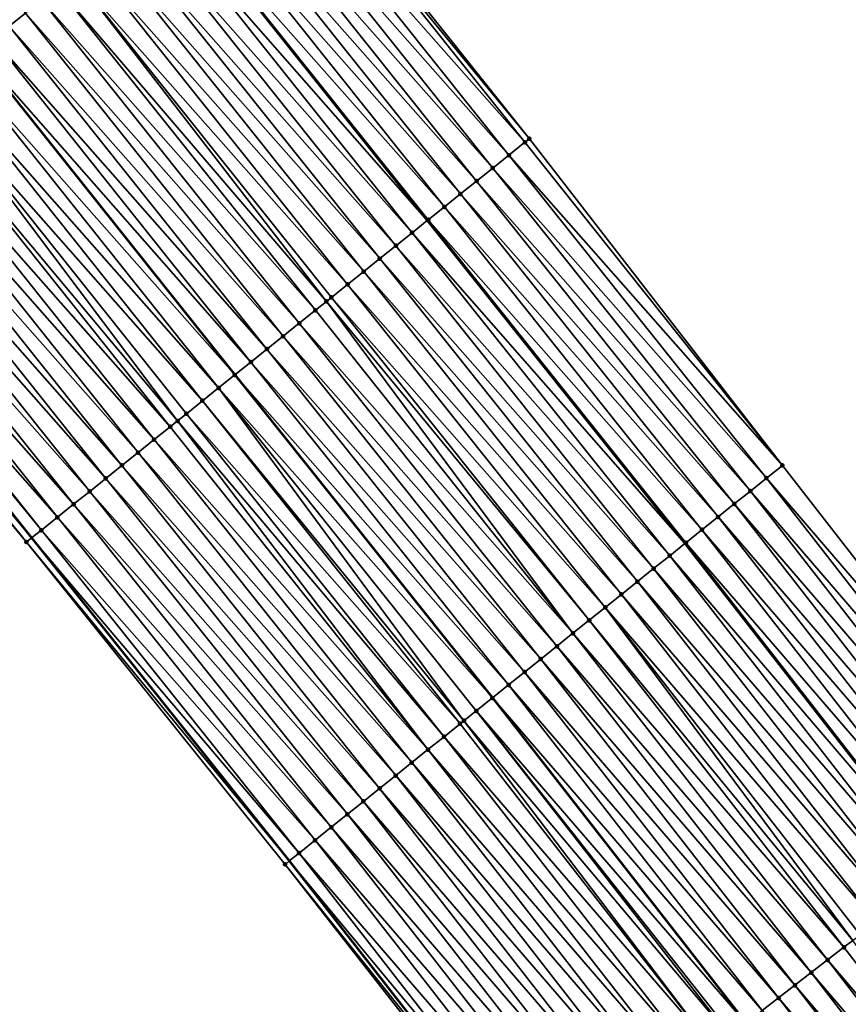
# Model space of a CAD drawing. Header units: feet. Extents: x 2017424 to 2024169, y 808042 to 818730.
# Tile 323 of 329: x 2023051 to 2023091, y 813884 to 813932. Entities that reach past the tile are written whole.
import ezdxf

# ---------------------------------------------------------------- set-up
doc = ezdxf.new("R2010")
doc.units = ezdxf.units.FT
doc.header["$MEASUREMENT"] = 0
for name, color, linetype, lineweight in [('EP_Travel Lane', 172, 'Continuous', 53), ('NB-Road Shots', 141, 'Continuous', 100), ('NB-Road X-Section', 40, 'Continuous', 13), ('STRIPING', 60, 'Continuous', 53)]:
    doc.layers.add(name, color=color, linetype=linetype, lineweight=lineweight)
doc.layers.add('I-77-MM15-17_NB-Surface-BORDER', color=7, linetype='Continuous')
doc.layers.add('I-77-MM15-17_NB-Surface-TIN', color=7, linetype='Continuous')

msp = doc.modelspace()

# ---------------------------------------------------------------- linework, layer by layer
at = {"layer": 'EP_Travel Lane'}
for points in [[(2022765.93421145, 814211.228142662, 292.9237701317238), (2022780.590182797, 814197.6377920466, 293.6343164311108), (2022795.246020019, 814184.0475658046, 294.3500033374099), (2022809.429719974, 814170.4294387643, 295.0168488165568), (2022823.773793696, 814156.5083717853, 295.6887549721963), (2022837.846645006, 814142.7086829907, 296.3693367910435), (2022851.888615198, 814128.4824233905, 297.0313413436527), (2022865.930649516, 814114.2560988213, 297.6905770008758), (2022879.679770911, 814100.0515784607, 298.3755855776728), (2022893.530545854, 814085.6403853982, 299.0637716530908), (2022907.219935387, 814071.3196983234, 299.7327200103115), (2022920.892147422, 814056.7373594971, 300.3860491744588), (2022934.56402017, 814042.1553825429, 301.0539102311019), (2022947.9282482, 814027.5710846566, 301.7183401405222), (2022961.363909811, 814012.7726420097, 302.418414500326), (2022974.577855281, 813998.1075643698, 303.0973242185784), (2022987.721669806, 813983.0480919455, 303.7749142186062), (2023000.864752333, 813967.9894582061, 304.4842388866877), (2023013.451521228, 813953.017964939, 305.1551549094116), (2023026.20817397, 813937.6310458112, 305.8702071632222), (2023038.734556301, 813922.406306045, 306.5702189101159), (2023051.205379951, 813906.7851186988, 307.2472481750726), (2023063.677757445, 813891.1619849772, 307.846601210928), (2023075.819066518, 813875.5859741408, 308.415438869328)], [(2022938.735340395, 814073.5411112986, 301.9734336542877), (2022952.434025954, 814058.9862927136, 302.6844714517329), (2022966.030277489, 814044.1342892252, 303.3535811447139), (2022979.46124964, 814029.3285652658, 303.9894825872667), (2022992.934786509, 814014.3303565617, 304.6749019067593), (2023006.087128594, 813999.2814322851, 305.4177012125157), (2023019.240438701, 813984.2314003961, 306.1185623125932), (2023032.311579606, 813968.7277648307, 306.8061576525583), (2023045.069410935, 813953.3394241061, 307.4675095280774), (2023057.887289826, 813937.7620016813, 308.1682469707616), (2023070.357889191, 813922.141095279, 308.8564884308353), (2023082.828527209, 813906.5201404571, 309.5427963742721), (2023095.217139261, 813890.6225907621, 310.1534967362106), (2023107.427108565, 813874.7935865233, 310.7566388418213)]]:
    msp.add_polyline3d(points, dxfattribs=at)
at = {"layer": 'I-77-MM15-17_NB-Surface-BORDER', "color": 3, "linetype": 'Continuous', "lineweight": -3}
for points in [[(2023075.644691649, 813875.4506071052, 308.3951260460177), (2023063.472029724, 813890.9968129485, 307.8238319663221), (2023050.956435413, 813906.5852500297, 307.2197133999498), (2023038.187647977, 813921.9670301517, 306.505273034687), (2023025.412794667, 813936.9668474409, 305.7631084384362), (2023013.145619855, 813952.7625636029, 305.1150415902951), (2023000.542632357, 813967.7040317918, 304.4403840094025), (2022987.34096004, 813982.7105771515, 303.7193854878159), (2022973.954884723, 813997.5557681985, 303.0170083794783), (2022961.094086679, 814012.5253822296, 302.3860692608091), (2022947.894297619, 814027.5399724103, 301.7142552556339), (2022933.753421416, 814041.3901340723, 300.9418025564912), (2022920.242084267, 814056.123499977, 300.2926115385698), (2022907.018253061, 814071.1294777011, 299.7086381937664), (2022893.214769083, 814085.3351465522, 299.0268923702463), (2022879.33572334, 814099.7189918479, 298.3349727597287), (2022865.540453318, 814113.867119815, 297.641418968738), (2022851.186854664, 814127.7824356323, 296.9339551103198), (2022837.317620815, 814142.1808926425, 296.2937104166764), (2022823.247478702, 814155.9622100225, 295.6093077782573), (2022808.897201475, 814169.8771579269, 294.9430237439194), (2022794.931266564, 814183.7060672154, 294.3105555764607), (2022780.173136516, 814197.1852651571, 293.5812173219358), (2022765.714295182, 814210.9894531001, 292.8945522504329)], [(2022942.971412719, 814077.5225661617, 302.1824778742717), (2022955.937143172, 814062.2783627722, 302.8469678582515), (2022969.685778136, 814047.4738364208, 303.5728313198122), (2022983.5166097, 814033.0338119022, 304.241261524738), (2022997.463631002, 814018.3236870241, 304.8714419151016), (2023010.866845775, 814003.494259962, 305.5884999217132), (2023023.969398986, 813988.4009865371, 306.319562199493), (2023037.452191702, 813973.0004051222, 307.0475722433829), (2023050.347650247, 813957.726951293, 307.7265227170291), (2023062.841456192, 813941.7250701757, 308.3638851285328), (2023075.301185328, 813926.0960081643, 309.0648593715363), (2023087.545933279, 813910.2954658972, 309.7693640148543), (2023099.981966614, 813894.3077199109, 310.3826199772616), (2023112.024581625, 813878.3490316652, 310.9717698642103)]]:
    msp.add_polyline3d(points, dxfattribs=at)
at = {"layer": 'I-77-MM15-17_NB-Surface-TIN', "color": 128, "linetype": 'Continuous', "lineweight": -3}
for points in [[(2023050.126189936, 813931.5428403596, 307.6010563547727), (2023050.90648604, 813932.1682536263, 307.6615595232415), (2023038.194772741, 813947.6174773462, 306.9641517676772)], [(2023075.301185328, 813926.0960081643, 309.0648593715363), (2023062.841456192, 813941.7250701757, 308.3638851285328), (2023062.615218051, 813941.5440783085, 308.3546235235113)], [(2023075.085547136, 813925.9234901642, 309.0558816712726), (2023062.615218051, 813941.5440783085, 308.3546235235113), (2023061.834326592, 813940.9194107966, 308.3238826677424)], [(2023075.085547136, 813925.9234901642, 309.0558816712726), (2023075.301185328, 813926.0960081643, 309.0648593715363), (2023062.615218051, 813941.5440783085, 308.3546235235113)], [(2023074.304680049, 813925.2987921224, 309.0239223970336), (2023061.834326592, 813940.9194107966, 308.3238826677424), (2023061.053472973, 813940.2946958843, 308.2912501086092)], [(2023074.304680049, 813925.2987921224, 309.0239223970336), (2023075.085547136, 813925.9234901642, 309.0558816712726), (2023061.834326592, 813940.9194107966, 308.3238826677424)], [(2023073.523847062, 813924.6740513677, 308.9902584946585), (2023061.053472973, 813940.2946958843, 308.2912501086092), (2023060.272704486, 813939.6698743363, 308.2543618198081)], [(2023073.523847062, 813924.6740513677, 308.9902584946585), (2023074.304680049, 813925.2987921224, 309.0239223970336), (2023061.053472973, 813940.2946958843, 308.2912501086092)], [(2023072.743183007, 813924.0490990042, 308.9481494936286), (2023060.272704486, 813939.6698743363, 308.2543618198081), (2023059.492207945, 813939.0447121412, 308.2038786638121)], [(2023072.743183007, 813924.0490990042, 308.9481494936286), (2023073.523847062, 813924.6740513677, 308.9902584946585), (2023060.272704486, 813939.6698743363, 308.2543618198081)], [(2023071.962645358, 813923.4239883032, 308.8997214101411), (2023059.492207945, 813939.0447121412, 308.2038786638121), (2023058.711102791, 813938.4203123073, 308.1838205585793)], [(2023071.962645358, 813923.4239883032, 308.8997214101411), (2023072.743183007, 813924.0490990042, 308.9481494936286), (2023059.492207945, 813939.0447121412, 308.2038786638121)], [(2023071.181560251, 813922.799563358, 308.8786611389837), (2023058.711102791, 813938.4203123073, 308.1838205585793), (2023057.929848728, 813937.7960990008, 308.171206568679)], [(2023071.181560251, 813922.799563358, 308.8786611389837), (2023071.962645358, 813923.4239883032, 308.8997214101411), (2023058.711102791, 813938.4203123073, 308.1838205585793)], [(2023057.149427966, 813937.1708418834, 308.116935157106), (2023070.357889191, 813922.141095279, 308.8564884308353), (2023057.887289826, 813937.7620016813, 308.1682469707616)], [(2023070.400439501, 813922.1751830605, 308.8593827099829), (2023057.929848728, 813937.7960990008, 308.171206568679), (2023057.887289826, 813937.7620016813, 308.1682469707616)], [(2023070.400439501, 813922.1751830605, 308.8593827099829), (2023057.887289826, 813937.7620016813, 308.1682469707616), (2023070.357889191, 813922.141095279, 308.8564884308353)], [(2023070.400439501, 813922.1751830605, 308.8593827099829), (2023071.181560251, 813922.799563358, 308.8786611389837), (2023057.929848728, 813937.7960990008, 308.171206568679)], [(2023069.619995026, 813921.5499556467, 308.8062967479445), (2023057.149427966, 813937.1708418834, 308.116935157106), (2023056.369142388, 813936.5454154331, 308.0559058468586)], [(2023069.619995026, 813921.5499556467, 308.8062967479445), (2023070.357889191, 813922.141095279, 308.8564884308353), (2023057.149427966, 813937.1708418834, 308.116935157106)], [(2023068.839779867, 813920.9244409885, 308.7417471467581), (2023056.369142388, 813936.5454154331, 308.0559058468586), (2023055.588821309, 813935.9200334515, 307.9966512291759)], [(2023068.839779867, 813920.9244409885, 308.7417471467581), (2023069.619995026, 813921.5499556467, 308.8062967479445), (2023056.369142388, 813936.5454154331, 308.0559058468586)], [(2023068.059537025, 813920.2989610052, 308.6785813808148), (2023055.588821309, 813935.9200334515, 307.9966512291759), (2023054.808355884, 813935.2948322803, 307.9446125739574)], [(2023068.059537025, 813920.2989610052, 308.6785813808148), (2023068.839779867, 813920.9244409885, 308.7417471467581), (2023055.588821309, 813935.9200334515, 307.9966512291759)], [(2023067.279151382, 813919.673659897, 308.6225543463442), (2023054.808355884, 813935.2948322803, 307.9446125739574), (2023054.027909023, 813934.6696078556, 307.891645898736)], [(2023067.279151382, 813919.673659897, 308.6225543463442), (2023068.059537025, 813920.2989610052, 308.6785813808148), (2023054.808355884, 813935.2948322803, 307.9446125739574)], [(2023066.498656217, 813919.0484959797, 308.5720024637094), (2023054.027909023, 813934.6696078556, 307.891645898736), (2023053.247409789, 813934.044449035, 307.8412974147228)], [(2023066.498656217, 813919.0484959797, 308.5720024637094), (2023067.279151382, 813919.673659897, 308.6225543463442), (2023054.027909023, 813934.6696078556, 307.891645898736)], [(2023065.472820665, 813918.2265441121, 308.4988742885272), (2023053.247409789, 813934.044449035, 307.8412974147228), (2023052.467030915, 813933.4191394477, 307.7849319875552)], [(2023065.472820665, 813918.2265441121, 308.4988742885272), (2023065.718244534, 813918.4232274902, 308.5172771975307), (2023053.247409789, 813934.044449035, 307.8412974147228)], [(2023065.718244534, 813918.4232274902, 308.5172771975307), (2023066.498656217, 813919.0484959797, 308.5720024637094), (2023053.247409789, 813934.044449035, 307.8412974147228)], [(2023064.937949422, 813917.7978129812, 308.4567244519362), (2023052.467030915, 813933.4191394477, 307.7849319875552), (2023051.686787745, 813932.793659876, 307.7217826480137)], [(2023064.937949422, 813917.7978129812, 308.4567244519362), (2023065.472820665, 813918.2265441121, 308.4988742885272), (2023052.467030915, 813933.4191394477, 307.7849319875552)], [(2023064.157773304, 813917.172249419, 308.3902231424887), (2023051.686787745, 813932.793659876, 307.7217826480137), (2023050.90648604, 813932.1682536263, 307.6615595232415)], [(2023064.157773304, 813917.172249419, 308.3902231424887), (2023064.937949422, 813917.7978129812, 308.4567244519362), (2023051.686787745, 813932.793659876, 307.7217826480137)], [(2023063.377529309, 813916.5467708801, 308.3271150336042), (2023050.90648604, 813932.1682536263, 307.6615595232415), (2023050.126189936, 813931.5428403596, 307.6010563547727)], [(2023063.377529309, 813916.5467708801, 308.3271150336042), (2023064.157773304, 813917.172249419, 308.3902231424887), (2023050.90648604, 813932.1682536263, 307.6615595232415)], [(2023062.597205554, 813915.92139225, 308.2679941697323), (2023050.126189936, 813931.5428403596, 307.6010563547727), (2023049.345658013, 813930.917722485, 307.5523419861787)], [(2023062.597205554, 813915.92139225, 308.2679941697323), (2023063.377529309, 813916.5467708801, 308.3271150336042), (2023050.126189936, 813931.5428403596, 307.6010563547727)], [(2023061.816771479, 813915.2961518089, 308.214388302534), (2023049.345658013, 813930.917722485, 307.5523419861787), (2023048.59014219, 813930.3125796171, 307.5037249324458)], [(2023061.816771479, 813915.2961518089, 308.214388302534), (2023062.597205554, 813915.92139225, 308.2679941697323), (2023049.345658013, 813930.917722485, 307.5523419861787)], [(2023061.036474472, 813914.6707396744, 308.1539303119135), (2023048.565162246, 813930.2925593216, 307.5018201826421), (2023047.785091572, 813929.666863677, 307.4300475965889)], [(2023048.565162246, 813930.2925593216, 307.5018201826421), (2023061.045073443, 813914.6776317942, 308.154596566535), (2023048.573751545, 813930.2994432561, 307.5024751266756)], [(2023061.036474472, 813914.6707396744, 308.1539303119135), (2023061.045073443, 813914.6776317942, 308.154596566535), (2023048.565162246, 813930.2925593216, 307.5018201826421)], [(2023048.59014219, 813930.3125796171, 307.5037249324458), (2023048.573751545, 813930.2994432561, 307.5024751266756), (2023061.045073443, 813914.6776317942, 308.154596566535)], [(2023061.816771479, 813915.2961518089, 308.214388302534), (2023048.59014219, 813930.3125796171, 307.5037249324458), (2023061.045073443, 813914.6776317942, 308.154596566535)], [(2023060.256221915, 813914.0452718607, 308.091250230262), (2023047.785091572, 813929.666863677, 307.4300475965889), (2023047.004910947, 813929.0413057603, 307.3637715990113)], [(2023060.256221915, 813914.0452718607, 308.091250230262), (2023061.036474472, 813914.6707396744, 308.1539303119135), (2023047.785091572, 813929.666863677, 307.4300475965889)], [(2023059.476038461, 813913.419717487, 308.0251156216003), (2023047.004910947, 813929.0413057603, 307.3637715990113), (2023046.224861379, 813928.415583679, 307.2909439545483)], [(2023059.476038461, 813913.419717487, 308.0251156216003), (2023060.256221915, 813914.0452718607, 308.091250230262), (2023047.004910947, 813929.0413057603, 307.3637715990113)], [(2023058.266436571, 813912.4493823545, 307.911093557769), (2023046.224861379, 813928.415583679, 307.2909439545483), (2023045.444874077, 813927.7897836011, 307.2150035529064)], [(2023058.266436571, 813912.4493823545, 307.911093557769), (2023058.695983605, 813912.794002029, 307.9525523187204), (2023046.224861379, 813928.415583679, 307.2909439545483)], [(2023058.695983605, 813912.794002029, 307.9525523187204), (2023059.476038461, 813913.419717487, 308.0251156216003), (2023046.224861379, 813928.415583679, 307.2909439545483)], [(2023057.915969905, 813912.1682350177, 307.8779315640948), (2023045.444874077, 813927.7897836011, 307.2150035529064), (2023044.664740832, 813927.1641663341, 307.146358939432)], [(2023057.915969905, 813912.1682350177, 307.8779315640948), (2023058.266436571, 813912.4493823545, 307.911093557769), (2023045.444874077, 813927.7897836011, 307.2150035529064)], [(2023057.135871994, 813911.5425734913, 307.8075206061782), (2023044.664740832, 813927.1641663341, 307.146358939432), (2023043.884696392, 813926.5384378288, 307.0732749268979)], [(2023057.135871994, 813911.5425734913, 307.8075206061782), (2023057.915969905, 813912.1682350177, 307.8779315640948), (2023044.664740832, 813927.1641663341, 307.146358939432)], [(2023056.355789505, 813910.9168926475, 307.7363387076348), (2023043.884696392, 813926.5384378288, 307.0732749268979), (2023043.104574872, 813925.9128058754, 307.0040441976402)], [(2023056.355789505, 813910.9168926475, 307.7363387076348), (2023057.135871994, 813911.5425734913, 307.8075206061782), (2023043.884696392, 813926.5384378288, 307.0732749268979)], [(2023055.575644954, 813910.2912895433, 307.6682593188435), (2023043.104574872, 813925.9128058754, 307.0040441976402), (2023042.324563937, 813925.2870354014, 306.9292852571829)], [(2023055.575644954, 813910.2912895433, 307.6682593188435), (2023056.355789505, 813910.9168926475, 307.7363387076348), (2023043.104574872, 813925.9128058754, 307.0040441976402)], [(2023087.545933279, 813910.2954658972, 309.7693640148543), (2023075.085547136, 813925.9234901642, 309.0558816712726), (2023074.304680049, 813925.2987921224, 309.0239223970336)], [(2023087.545933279, 813910.2954658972, 309.7693640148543), (2023075.301185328, 813926.0960081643, 309.0648593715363), (2023075.085547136, 813925.9234901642, 309.0558816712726)], [(2023054.795625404, 813909.6655298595, 307.5939310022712), (2023042.324563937, 813925.2870354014, 306.9292852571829), (2023041.544622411, 813924.6611779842, 306.8510564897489)], [(2023054.795625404, 813909.6655298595, 307.5939310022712), (2023055.575644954, 813910.2912895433, 307.6682593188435), (2023042.324563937, 813925.2870354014, 306.9292852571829)], [(2023086.774844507, 813909.6784101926, 309.7334086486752), (2023074.304680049, 813925.2987921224, 309.0239223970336), (2023073.523847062, 813924.6740513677, 308.9902584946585)], [(2023086.774844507, 813909.6784101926, 309.7334086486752), (2023087.545933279, 813910.2954658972, 309.7693640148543), (2023074.304680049, 813925.2987921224, 309.0239223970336)], [(2023054.015644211, 813909.03972213, 307.5176852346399), (2023041.544622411, 813924.6611779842, 306.8510564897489), (2023040.764618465, 813924.0353987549, 306.7759481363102)], [(2023054.015644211, 813909.03972213, 307.5176852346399), (2023054.795625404, 813909.6655298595, 307.5939310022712), (2023041.544622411, 813924.6611779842, 306.8510564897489)], [(2023085.994049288, 813909.0536221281, 309.6978567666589), (2023073.523847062, 813924.6740513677, 308.9902584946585), (2023072.743183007, 813924.0490990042, 308.9481494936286)], [(2023085.994049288, 813909.0536221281, 309.6978567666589), (2023086.774844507, 813909.6784101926, 309.7334086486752), (2023073.523847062, 813924.6740513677, 308.9902584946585)], [(2023053.235570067, 813908.4140308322, 307.4460861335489), (2023040.764618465, 813924.0353987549, 306.7759481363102), (2023039.984628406, 813923.4096021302, 306.7001455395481)], [(2023053.235570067, 813908.4140308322, 307.4460861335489), (2023054.015644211, 813909.03972213, 307.5176852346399), (2023040.764618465, 813924.0353987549, 306.7759481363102)], [(2023085.21343482, 813908.4286076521, 309.6532690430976), (2023072.743183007, 813924.0490990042, 308.9481494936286), (2023071.962645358, 813923.4239883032, 308.8997214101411)], [(2023085.21343482, 813908.4286076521, 309.6532690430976), (2023085.994049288, 813909.0536221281, 309.6978567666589), (2023072.743183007, 813924.0490990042, 308.9481494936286)], [(2023052.455522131, 813907.7883067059, 307.3731768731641), (2023039.984628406, 813923.4096021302, 306.7001455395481), (2023039.204668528, 813922.7837677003, 306.622834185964)], [(2023052.455522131, 813907.7883067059, 307.3731768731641), (2023053.235570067, 813908.4140308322, 307.4460861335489), (2023039.984628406, 813923.4096021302, 306.7001455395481)], [(2023084.432957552, 813907.8034213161, 309.6018225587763), (2023071.962645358, 813923.4239883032, 308.8997214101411), (2023071.181560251, 813922.799563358, 308.8786611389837)], [(2023084.432957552, 813907.8034213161, 309.6018225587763), (2023085.21343482, 813908.4286076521, 309.6532690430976), (2023071.962645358, 813923.4239883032, 308.8997214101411)], [(2023039.004666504, 813922.6232272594, 306.6015423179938), (2023038.734556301, 813922.406306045, 306.5702189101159), (2023051.205379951, 813906.7851186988, 307.2472481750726)], [(2023051.675494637, 813907.1625569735, 307.2992457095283), (2023039.204668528, 813922.7837677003, 306.622834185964), (2023039.004666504, 813922.6232272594, 306.6015423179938)], [(2023051.675494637, 813907.1625569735, 307.2992457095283), (2023039.004666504, 813922.6232272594, 306.6015423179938), (2023051.205379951, 813906.7851186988, 307.2472481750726)], [(2023051.675494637, 813907.1625569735, 307.2992457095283), (2023052.455522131, 813907.7883067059, 307.3731768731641), (2023039.204668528, 813922.7837677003, 306.622834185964)], [(2023083.65203394, 813907.1787940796, 309.5726891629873), (2023071.181560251, 813922.799563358, 308.8786611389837), (2023070.400439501, 813922.1751830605, 308.8593827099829)], [(2023083.65203394, 813907.1787940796, 309.5726891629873), (2023084.432957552, 813907.8034213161, 309.6018225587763), (2023071.181560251, 813922.799563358, 308.8786611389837)], [(2023050.956435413, 813906.5852500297, 307.2197133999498), (2023038.424932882, 813922.157652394, 306.5343133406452), (2023038.187647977, 813921.9670301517, 306.505273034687)], [(2023038.424932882, 813922.157652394, 306.5343133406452), (2023051.205379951, 813906.7851186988, 307.2472481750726), (2023038.734556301, 813922.406306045, 306.5702189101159)], [(2023050.956435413, 813906.5852500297, 307.2197133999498), (2023051.205379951, 813906.7851186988, 307.2472481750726), (2023038.424932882, 813922.157652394, 306.5343133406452)], [(2023069.619995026, 813921.5499556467, 308.8062967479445), (2023082.828527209, 813906.5201404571, 309.5427963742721), (2023070.357889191, 813922.141095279, 308.8564884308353)], [(2023082.871066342, 813906.5542219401, 309.545754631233), (2023070.400439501, 813922.1751830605, 308.8593827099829), (2023070.357889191, 813922.141095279, 308.8564884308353)], [(2023082.871066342, 813906.5542219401, 309.545754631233), (2023070.357889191, 813922.141095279, 308.8564884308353), (2023082.828527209, 813906.5201404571, 309.5427963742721)], [(2023082.871066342, 813906.5542219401, 309.545754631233), (2023083.65203394, 813907.1787940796, 309.5726891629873), (2023070.400439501, 813922.1751830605, 308.8593827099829)], [(2023082.090645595, 813905.9289648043, 309.4914826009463), (2023069.619995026, 813921.5499556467, 308.8062967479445), (2023068.839779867, 813920.9244409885, 308.7417471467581)], [(2023082.090645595, 813905.9289648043, 309.4914826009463), (2023082.828527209, 813906.5201404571, 309.5427963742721), (2023069.619995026, 813921.5499556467, 308.8062967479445)], [(2023081.310496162, 813905.3033678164, 309.4236474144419), (2023068.839779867, 813920.9244409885, 308.7417471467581), (2023068.059537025, 813920.2989610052, 308.6785813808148)], [(2023081.310496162, 813905.3033678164, 309.4236474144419), (2023082.090645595, 813905.9289648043, 309.4914826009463), (2023068.839779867, 813920.9244409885, 308.7417471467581)], [(2023080.530273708, 813904.6778622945, 309.3594625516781), (2023068.059537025, 813920.2989610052, 308.6785813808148), (2023067.279151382, 813919.673659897, 308.6225543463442)], [(2023080.530273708, 813904.6778622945, 309.3594625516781), (2023081.310496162, 813905.3033678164, 309.4236474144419), (2023068.059537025, 813920.2989610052, 308.6785813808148)], [(2023079.749948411, 813904.0524855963, 309.3004189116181), (2023067.279151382, 813919.673659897, 308.6225543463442), (2023066.498656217, 813919.0484959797, 308.5720024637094)], [(2023079.749948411, 813904.0524855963, 309.3004189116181), (2023080.530273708, 813904.6778622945, 309.3594625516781), (2023067.279151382, 813919.673659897, 308.6225543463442)], [(2023078.969552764, 813903.4271970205, 309.2448921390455), (2023066.498656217, 813919.0484959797, 308.5720024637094), (2023065.718244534, 813918.4232274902, 308.5172771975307)], [(2023078.969552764, 813903.4271970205, 309.2448921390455), (2023079.749948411, 813904.0524855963, 309.3004189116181), (2023066.498656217, 813919.0484959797, 308.5720024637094)], [(2023077.40901554, 813902.1763016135, 309.1211373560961), (2023065.472820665, 813918.2265441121, 308.4988742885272), (2023064.937949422, 813917.7978129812, 308.4567244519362)], [(2023078.189249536, 813902.8017926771, 309.184745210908), (2023065.718244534, 813918.4232274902, 308.5172771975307), (2023065.472820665, 813918.2265441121, 308.4988742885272)], [(2023077.40901554, 813902.1763016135, 309.1211373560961), (2023078.189249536, 813902.8017926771, 309.184745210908), (2023065.472820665, 813918.2265441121, 308.4988742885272)], [(2023078.189249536, 813902.8017926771, 309.184745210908), (2023078.193536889, 813902.8052296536, 309.1850930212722), (2023065.718244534, 813918.4232274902, 308.5172771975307)], [(2023078.193536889, 813902.8052296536, 309.1850930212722), (2023078.969552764, 813903.4271970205, 309.2448921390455), (2023065.718244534, 813918.4232274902, 308.5172771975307)], [(2023077.40901554, 813902.1763016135, 309.1211373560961), (2023064.937949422, 813917.7978129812, 308.4567244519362), (2023064.157773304, 813917.172249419, 308.3902231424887)], [(2023076.628830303, 813901.5507494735, 309.0550920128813), (2023064.157773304, 813917.172249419, 308.3902231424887), (2023063.377529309, 813916.5467708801, 308.3271150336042)], [(2023076.628830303, 813901.5507494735, 309.0550920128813), (2023077.40901554, 813902.1763016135, 309.1211373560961), (2023064.157773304, 813917.172249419, 308.3902231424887)], [(2023075.848637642, 813900.9252066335, 308.9894178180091), (2023063.377529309, 813916.5467708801, 308.3271150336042), (2023062.597205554, 813915.92139225, 308.2679941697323)], [(2023075.848637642, 813900.9252066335, 308.9894178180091), (2023076.628830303, 813901.5507494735, 309.0550920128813), (2023063.377529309, 813916.5467708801, 308.3271150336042)], [(2023075.068403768, 813900.299715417, 308.9258038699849), (2023062.597205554, 813915.92139225, 308.2679941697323), (2023061.816771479, 813915.2961518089, 308.214388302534)], [(2023075.068403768, 813900.299715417, 308.9258038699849), (2023075.848637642, 813900.9252066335, 308.9894178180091), (2023062.597205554, 813915.92139225, 308.2679941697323)], [(2023074.288146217, 813899.674253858, 308.8633735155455), (2023061.816771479, 813915.2961518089, 308.214388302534), (2023061.045073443, 813914.6776317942, 308.154596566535)], [(2023074.288146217, 813899.674253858, 308.8633735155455), (2023075.068403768, 813900.299715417, 308.9258038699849), (2023061.816771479, 813915.2961518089, 308.214388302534)], [(2023073.507978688, 813899.0486795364, 308.7964429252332), (2023061.036474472, 813914.6707396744, 308.1539303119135), (2023060.256221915, 813914.0452718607, 308.091250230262)], [(2023061.036474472, 813914.6707396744, 308.1539303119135), (2023073.516586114, 813899.0555813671, 308.7971813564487), (2023061.045073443, 813914.6776317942, 308.154596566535)], [(2023073.507978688, 813899.0486795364, 308.7964429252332), (2023073.516586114, 813899.0555813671, 308.7971813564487), (2023061.036474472, 813914.6707396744, 308.1539303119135)], [(2023074.288146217, 813899.674253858, 308.8633735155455), (2023061.045073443, 813914.6776317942, 308.154596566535), (2023073.516586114, 813899.0555813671, 308.7971813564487)], [(2023072.132341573, 813897.9453114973, 308.670658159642), (2023060.256221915, 813914.0452718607, 308.091250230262), (2023059.476038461, 813913.419717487, 308.0251156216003)], [(2023072.132341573, 813897.9453114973, 308.670658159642), (2023072.727901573, 813898.4229919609, 308.7249924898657), (2023060.256221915, 813914.0452718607, 308.091250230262)], [(2023072.727901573, 813898.4229919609, 308.7249924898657), (2023073.507978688, 813899.0486795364, 308.7964429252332), (2023060.256221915, 813914.0452718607, 308.091250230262)], [(2023071.947830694, 813897.7972965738, 308.6532302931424), (2023059.476038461, 813913.419717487, 308.0251156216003), (2023058.695983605, 813912.794002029, 307.9525523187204)], [(2023071.947830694, 813897.7972965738, 308.6532302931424), (2023072.132341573, 813897.9453114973, 308.670658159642), (2023059.476038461, 813913.419717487, 308.0251156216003)], [(2023071.167845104, 813897.1714943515, 308.5772044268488), (2023058.695983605, 813912.794002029, 307.9525523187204), (2023058.266436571, 813912.4493823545, 307.911093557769)], [(2023071.167845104, 813897.1714943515, 308.5772044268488), (2023071.947830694, 813897.7972965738, 308.6532302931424), (2023058.695983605, 813912.794002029, 307.9525523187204)], [(2023070.387880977, 813896.5456652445, 308.5001056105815), (2023057.915969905, 813912.1682350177, 307.8779315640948), (2023057.135871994, 813911.5425734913, 307.8075206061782)], [(2023070.387880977, 813896.5456652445, 308.5001056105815), (2023058.266436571, 813912.4493823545, 307.911093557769), (2023057.915969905, 813912.1682350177, 307.8779315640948)], [(2023070.387880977, 813896.5456652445, 308.5001056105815), (2023071.167845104, 813897.1714943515, 308.5772044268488), (2023058.266436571, 813912.4493823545, 307.911093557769)], [(2023069.607858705, 813895.9199089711, 308.4259135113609), (2023057.135871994, 813911.5425734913, 307.8075206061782), (2023056.355789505, 813910.9168926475, 307.7363387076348)], [(2023069.607858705, 813895.9199089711, 308.4259135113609), (2023070.387880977, 813896.5456652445, 308.5001056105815), (2023057.135871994, 813911.5425734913, 307.8075206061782)], [(2023068.827826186, 813895.2941655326, 308.3522336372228), (2023056.355789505, 813910.9168926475, 307.7363387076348), (2023055.575644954, 813910.2912895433, 307.6682593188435)], [(2023068.827826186, 813895.2941655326, 308.3522336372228), (2023069.607858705, 813895.9199089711, 308.4259135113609), (2023056.355789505, 813910.9168926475, 307.7363387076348)], [(2023068.047752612, 813894.668473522, 308.2806062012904), (2023055.575644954, 813910.2912895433, 307.6682593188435), (2023054.795625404, 813909.6655298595, 307.5939310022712)], [(2023068.047752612, 813894.668473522, 308.2806062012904), (2023068.827826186, 813895.2941655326, 308.3522336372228), (2023055.575644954, 813910.2912895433, 307.6682593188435)], [(2023099.981966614, 813894.3077199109, 310.3826199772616), (2023087.545933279, 813910.2954658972, 309.7693640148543), (2023086.774844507, 813909.6784101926, 309.7334086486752)], [(2023067.267732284, 813894.042714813, 308.2063169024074), (2023054.795625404, 813909.6655298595, 307.5939310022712), (2023054.015644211, 813909.03972213, 307.5176852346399)], [(2023067.267732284, 813894.042714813, 308.2063169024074), (2023068.047752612, 813894.668473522, 308.2806062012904), (2023054.795625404, 813909.6655298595, 307.5939310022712)], [(2023099.217253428, 813893.7165048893, 310.3509493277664), (2023086.774844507, 813909.6784101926, 309.7334086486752), (2023085.994049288, 813909.0536221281, 309.6978567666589)], [(2023099.217253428, 813893.7165048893, 310.3509493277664), (2023099.981966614, 813894.3077199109, 310.3826199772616), (2023086.774844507, 813909.6784101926, 309.7334086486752)], [(2023066.487767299, 813893.4168867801, 308.1292609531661), (2023054.015644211, 813909.03972213, 307.5176852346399), (2023053.235570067, 813908.4140308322, 307.4460861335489)], [(2023066.487767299, 813893.4168867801, 308.1292609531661), (2023067.267732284, 813894.042714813, 308.2063169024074), (2023054.015644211, 813909.03972213, 307.5176852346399)], [(2023098.426273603, 813893.1046611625, 310.3105998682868), (2023085.994049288, 813909.0536221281, 309.6978567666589), (2023085.21343482, 813908.4286076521, 309.6532690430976)], [(2023098.426273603, 813893.1046611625, 310.3105998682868), (2023099.217253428, 813893.7165048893, 310.3509493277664), (2023085.994049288, 813909.0536221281, 309.6978567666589)], [(2023065.707785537, 813892.7910797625, 308.0530437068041), (2023053.235570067, 813908.4140308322, 307.4460861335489), (2023052.455522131, 813907.7883067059, 307.3731768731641)], [(2023065.707785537, 813892.7910797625, 308.0530437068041), (2023066.487767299, 813893.4168867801, 308.1292609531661), (2023053.235570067, 813908.4140308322, 307.4460861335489)], [(2023097.635456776, 813892.4926061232, 310.2622909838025), (2023085.21343482, 813908.4286076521, 309.6532690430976), (2023084.432957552, 813907.8034213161, 309.6018225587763)], [(2023097.635456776, 813892.4926061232, 310.2622909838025), (2023098.426273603, 813893.1046611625, 310.3105998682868), (2023085.21343482, 813908.4286076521, 309.6532690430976)], [(2023064.927798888, 813892.1652788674, 307.9770707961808), (2023052.455522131, 813907.7883067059, 307.3731768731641), (2023051.675494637, 813907.1625569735, 307.2992457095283)], [(2023064.927798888, 813892.1652788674, 307.9770707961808), (2023065.707785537, 813892.7910797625, 308.0530437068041), (2023052.455522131, 813907.7883067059, 307.3731768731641)], [(2023096.844565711, 813891.8806473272, 310.2176072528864), (2023084.432957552, 813907.8034213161, 309.6018225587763), (2023083.65203394, 813907.1787940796, 309.5726891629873)], [(2023096.844565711, 813891.8806473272, 310.2176072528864), (2023097.635456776, 813892.4926061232, 310.2622909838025), (2023084.432957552, 813907.8034213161, 309.6018225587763)], [(2023064.147861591, 813891.5394161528, 307.8986307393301), (2023051.675494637, 813907.1625569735, 307.2992457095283), (2023051.205379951, 813906.7851186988, 307.2472481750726)], [(2023064.147861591, 813891.5394161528, 307.8986307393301), (2023064.927798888, 813892.1652788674, 307.9770707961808), (2023051.675494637, 813907.1625569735, 307.2992457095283)], [(2023096.053416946, 813891.2690226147, 310.1855073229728), (2023083.65203394, 813907.1787940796, 309.5726891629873), (2023082.871066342, 813906.5542219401, 309.545754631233)], [(2023096.053416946, 813891.2690226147, 310.1855073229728), (2023096.844565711, 813891.8806473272, 310.2176072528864), (2023083.65203394, 813907.1787940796, 309.5726891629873)], [(2023050.956435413, 813906.5852500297, 307.2197133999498), (2023063.677757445, 813891.1619849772, 307.846601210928), (2023051.205379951, 813906.7851186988, 307.2472481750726)], [(2023063.472029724, 813890.9968129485, 307.8238319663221), (2023063.677757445, 813891.1619849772, 307.846601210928), (2023050.956435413, 813906.5852500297, 307.2197133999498)], [(2023064.147861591, 813891.5394161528, 307.8986307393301), (2023051.205379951, 813906.7851186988, 307.2472481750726), (2023063.677757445, 813891.1619849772, 307.846601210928)], [(2023082.090645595, 813905.9289648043, 309.4914826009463), (2023095.217139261, 813890.6225907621, 310.1534967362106), (2023082.828527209, 813906.5201404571, 309.5427963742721)], [(2023095.262214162, 813890.657467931, 310.1560451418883), (2023082.871066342, 813906.5542219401, 309.545754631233), (2023082.828527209, 813906.5201404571, 309.5427963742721)], [(2023095.262214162, 813890.657467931, 310.1560451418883), (2023082.828527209, 813906.5201404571, 309.5427963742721), (2023095.217139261, 813890.6225907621, 310.1534967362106)], [(2023095.262214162, 813890.657467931, 310.1560451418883), (2023096.053416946, 813891.2690226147, 310.1855073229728), (2023082.871066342, 813906.5542219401, 309.545754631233)], [(2023094.471323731, 813890.0455083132, 310.1113304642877), (2023082.090645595, 813905.9289648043, 309.4914826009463), (2023081.310496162, 813905.3033678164, 309.4236474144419)], [(2023094.471323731, 813890.0455083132, 310.1113304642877), (2023095.217139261, 813890.6225907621, 310.1534967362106), (2023082.090645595, 813905.9289648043, 309.4914826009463)], [(2023093.680783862, 813889.4330942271, 310.0494974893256), (2023081.310496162, 813905.3033678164, 309.4236474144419), (2023080.530273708, 813904.6778622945, 309.3594625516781)], [(2023093.680783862, 813889.4330942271, 310.0494974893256), (2023094.471323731, 813890.0455083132, 310.1113304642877), (2023081.310496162, 813905.3033678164, 309.4236474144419)], [(2023092.890334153, 813888.8205632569, 309.9832618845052), (2023080.530273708, 813904.6778622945, 309.3594625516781), (2023079.749948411, 813904.0524855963, 309.3004189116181)], [(2023092.890334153, 813888.8205632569, 309.9832618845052), (2023093.680783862, 813889.4330942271, 310.0494974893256), (2023080.530273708, 813904.6778622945, 309.3594625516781)], [(2023092.099776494, 813888.2081722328, 309.9222975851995), (2023079.749948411, 813904.0524855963, 309.3004189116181), (2023078.969552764, 813903.4271970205, 309.2448921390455)], [(2023092.099776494, 813888.2081722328, 309.9222975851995), (2023092.890334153, 813888.8205632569, 309.9832618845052), (2023079.749948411, 813904.0524855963, 309.3004189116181)], [(2023090.952713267, 813887.3196750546, 309.8351248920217), (2023078.969552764, 813903.4271970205, 309.2448921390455), (2023078.193536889, 813902.8052296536, 309.1850930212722)], [(2023090.952713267, 813887.3196750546, 309.8351248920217), (2023091.309179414, 813887.5958323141, 309.8632582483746), (2023078.969552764, 813903.4271970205, 309.2448921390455)], [(2023091.309179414, 813887.5958323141, 309.8632582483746), (2023092.099776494, 813888.2081722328, 309.9222975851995), (2023078.969552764, 813903.4271970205, 309.2448921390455)], [(2023090.518683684, 813886.9833610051, 309.7992698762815), (2023078.189249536, 813902.8017926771, 309.184745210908), (2023077.40901554, 813902.1763016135, 309.1211373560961)], [(2023090.518683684, 813886.9833610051, 309.7992698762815), (2023078.193536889, 813902.8052296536, 309.1850930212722), (2023078.189249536, 813902.8017926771, 309.184745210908)], [(2023090.518683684, 813886.9833610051, 309.7992698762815), (2023090.952713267, 813887.3196750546, 309.8351248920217), (2023078.193536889, 813902.8052296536, 309.1850930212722)], [(2023089.728218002, 813886.3708507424, 309.7338142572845), (2023077.40901554, 813902.1763016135, 309.1211373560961), (2023076.628830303, 813901.5507494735, 309.0550920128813)], [(2023089.728218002, 813886.3708507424, 309.7338142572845), (2023090.518683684, 813886.9833610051, 309.7992698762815), (2023077.40901554, 813902.1763016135, 309.1211373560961)], [(2023088.937713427, 813885.7583908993, 309.6702577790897), (2023076.628830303, 813901.5507494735, 309.0550920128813), (2023075.848637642, 813900.9252066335, 308.9894178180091)], [(2023088.937713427, 813885.7583908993, 309.6702577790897), (2023089.728218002, 813886.3708507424, 309.7338142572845), (2023076.628830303, 813901.5507494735, 309.0550920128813)], [(2023088.147287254, 813885.1458294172, 309.6028728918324), (2023075.848637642, 813900.9252066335, 308.9894178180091), (2023075.068403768, 813900.299715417, 308.9258038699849)], [(2023088.147287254, 813885.1458294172, 309.6028728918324), (2023088.937713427, 813885.7583908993, 309.6702577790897), (2023075.848637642, 813900.9252066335, 308.9894178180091)], [(2023087.356804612, 813884.5333411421, 309.5382454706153), (2023075.068403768, 813900.299715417, 308.9258038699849), (2023074.288146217, 813899.674253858, 308.8633735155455)], [(2023087.356804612, 813884.5333411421, 309.5382454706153), (2023088.147287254, 813885.1458294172, 309.6028728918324), (2023075.068403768, 813900.299715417, 308.9258038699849)], [(2023086.566272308, 813883.9209172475, 309.4760430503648), (2023074.288146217, 813899.674253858, 308.8633735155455), (2023073.516586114, 813899.0555813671, 308.7971813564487)], [(2023086.566272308, 813883.9209172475, 309.4760430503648), (2023087.356804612, 813884.5333411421, 309.5382454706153), (2023074.288146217, 813899.674253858, 308.8633735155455)], [(2023085.775876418, 813883.3083165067, 309.4071794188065), (2023073.507978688, 813899.0486795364, 308.7964429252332), (2023072.727901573, 813898.4229919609, 308.7249924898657)], [(2023073.507978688, 813899.0486795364, 308.7964429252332), (2023085.784513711, 813883.3150108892, 309.4079319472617), (2023073.516586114, 813899.0555813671, 308.7971813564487)], [(2023085.775876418, 813883.3083165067, 309.4071794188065), (2023085.784513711, 813883.3150108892, 309.4079319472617), (2023073.507978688, 813899.0486795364, 308.7964429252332)], [(2023086.566272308, 813883.9209172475, 309.4760430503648), (2023073.516586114, 813899.0555813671, 308.7971813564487), (2023085.784513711, 813883.3150108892, 309.4079319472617)], [(2023084.985585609, 813882.6955795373, 309.3331845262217), (2023072.727901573, 813898.4229919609, 308.7249924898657), (2023072.132341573, 813897.9453114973, 308.670658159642)], [(2023084.985585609, 813882.6955795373, 309.3331845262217), (2023085.104980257, 813882.788152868, 309.3444333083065), (2023072.727901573, 813898.4229919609, 308.7249924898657)], [(2023085.104980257, 813882.788152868, 309.3444333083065), (2023085.775876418, 813883.3083165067, 309.4071794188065), (2023072.727901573, 813898.4229919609, 308.7249924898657)], [(2023084.195310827, 813882.0828217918, 309.2584070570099), (2023071.947830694, 813897.7972965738, 308.6532302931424), (2023071.167845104, 813897.1714943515, 308.5772044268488)], [(2023084.195310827, 813882.0828217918, 309.2584070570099), (2023072.132341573, 813897.9453114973, 308.670658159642), (2023071.947830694, 813897.7972965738, 308.6532302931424)], [(2023084.195310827, 813882.0828217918, 309.2584070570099), (2023084.985585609, 813882.6955795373, 309.3331845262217), (2023072.132341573, 813897.9453114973, 308.670658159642)], [(2023083.405090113, 813881.4699939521, 309.1809893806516), (2023071.167845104, 813897.1714943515, 308.5772044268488), (2023070.387880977, 813896.5456652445, 308.5001056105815)], [(2023083.405090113, 813881.4699939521, 309.1809893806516), (2023084.195310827, 813882.0828217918, 309.2584070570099), (2023071.167845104, 813897.1714943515, 308.5772044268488)], [(2023082.614878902, 813880.8571537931, 309.1031076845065), (2023070.387880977, 813896.5456652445, 308.5001056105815), (2023069.607858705, 813895.9199089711, 308.4259135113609)], [(2023082.614878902, 813880.8571537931, 309.1031076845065), (2023083.405090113, 813881.4699939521, 309.1809893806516), (2023070.387880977, 813896.5456652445, 308.5001056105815)], [(2023081.824630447, 813880.2443619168, 309.0270446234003), (2023069.607858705, 813895.9199089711, 308.4259135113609), (2023068.827826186, 813895.2941655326, 308.3522336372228)], [(2023081.824630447, 813880.2443619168, 309.0270446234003), (2023082.614878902, 813880.8571537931, 309.1031076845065), (2023069.607858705, 813895.9199089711, 308.4259135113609)], [(2023081.034354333, 813879.6316058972, 308.9523321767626), (2023068.827826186, 813895.2941655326, 308.3522336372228), (2023068.047752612, 813894.668473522, 308.2806062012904)], [(2023081.034354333, 813879.6316058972, 308.9523321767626), (2023081.824630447, 813880.2443619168, 309.0270446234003), (2023068.827826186, 813895.2941655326, 308.3522336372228)], [(2023080.244079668, 813879.0188480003, 308.8775490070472), (2023068.047752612, 813894.668473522, 308.2806062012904), (2023067.267732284, 813894.042714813, 308.2063169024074)], [(2023080.244079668, 813879.0188480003, 308.8775490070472), (2023081.034354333, 813879.6316058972, 308.9523321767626), (2023068.047752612, 813894.668473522, 308.2806062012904)], [(2023079.453915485, 813878.4059468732, 308.7973708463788), (2023067.267732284, 813894.042714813, 308.2063169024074), (2023066.487767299, 813893.4168867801, 308.1292609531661)], [(2023079.453915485, 813878.4059468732, 308.7973708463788), (2023080.244079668, 813879.0188480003, 308.8775490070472), (2023067.267732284, 813894.042714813, 308.2063169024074)], [(2023078.663813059, 813877.7929656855, 308.714177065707), (2023066.487767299, 813893.4168867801, 308.1292609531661), (2023065.707785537, 813892.7910797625, 308.0530437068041)], [(2023078.663813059, 813877.7929656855, 308.714177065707), (2023079.453915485, 813878.4059468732, 308.7973708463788), (2023066.487767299, 813893.4168867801, 308.1292609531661)], [(2023077.873675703, 813877.1800297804, 308.6326889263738), (2023065.707785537, 813892.7910797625, 308.0530437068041), (2023064.927798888, 813892.1652788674, 307.9770707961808)], [(2023077.873675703, 813877.1800297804, 308.6326889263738), (2023078.663813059, 813877.7929656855, 308.714177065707), (2023065.707785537, 813892.7910797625, 308.0530437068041)], [(2023077.08351062, 813876.5671298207, 308.5525547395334), (2023064.927798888, 813892.1652788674, 307.9770707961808), (2023064.147861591, 813891.5394161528, 307.8986307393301)], [(2023077.08351062, 813876.5671298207, 308.5525547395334), (2023077.873675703, 813877.1800297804, 308.6326889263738), (2023064.927798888, 813892.1652788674, 307.9770707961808)], [(2023063.472029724, 813890.9968129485, 307.8238319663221), (2023075.819066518, 813875.5859741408, 308.415438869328), (2023063.677757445, 813891.1619849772, 307.846601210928)], [(2023076.293380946, 813875.9541839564, 308.4706914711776), (2023064.147861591, 813891.5394161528, 307.8986307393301), (2023063.677757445, 813891.1619849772, 307.846601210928)], [(2023076.293380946, 813875.9541839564, 308.4706914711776), (2023063.677757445, 813891.1619849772, 307.846601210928), (2023075.819066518, 813875.5859741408, 308.415438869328)], [(2023076.293380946, 813875.9541839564, 308.4706914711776), (2023077.08351062, 813876.5671298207, 308.5525547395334), (2023064.147861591, 813891.5394161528, 307.8986307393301)], [(2023075.644691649, 813875.4506071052, 308.3951260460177), (2023075.819066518, 813875.5859741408, 308.415438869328), (2023063.472029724, 813890.9968129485, 307.8238319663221)], [(2023102.728225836, 813871.1548972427, 310.4229552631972), (2023090.952713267, 813887.3196750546, 309.8351248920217), (2023090.518683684, 813886.9833610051, 309.7992698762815)], [(2023102.728225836, 813871.1548972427, 310.4229552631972), (2023090.518683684, 813886.9833610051, 309.7992698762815), (2023089.728218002, 813886.3708507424, 309.7338142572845)], [(2023101.937665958, 813870.5425090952, 310.3620990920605), (2023089.728218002, 813886.3708507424, 309.7338142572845), (2023088.937713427, 813885.7583908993, 309.6702577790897)], [(2023101.937665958, 813870.5425090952, 310.3620990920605), (2023102.728225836, 813871.1548972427, 310.4229552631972), (2023089.728218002, 813886.3708507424, 309.7338142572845)], [(2023101.147165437, 813869.9300439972, 310.2983444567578), (2023088.937713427, 813885.7583908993, 309.6702577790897), (2023088.147287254, 813885.1458294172, 309.6028728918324)], [(2023101.147165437, 813869.9300439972, 310.2983444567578), (2023101.937665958, 813870.5425090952, 310.3620990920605), (2023088.937713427, 813885.7583908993, 309.6702577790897)], [(2023100.356656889, 813869.3175893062, 310.2349818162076), (2023088.147287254, 813885.1458294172, 309.6028728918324), (2023087.356804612, 813884.5333411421, 309.5382454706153)], [(2023100.356656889, 813869.3175893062, 310.2349818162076), (2023101.147165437, 813869.9300439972, 310.2983444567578), (2023088.147287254, 813885.1458294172, 309.6028728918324)], [(2023099.566056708, 813868.7052534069, 310.176093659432), (2023087.356804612, 813884.5333411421, 309.5382454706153), (2023086.566272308, 813883.9209172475, 309.4760430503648)], [(2023099.566056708, 813868.7052534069, 310.176093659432), (2023100.356656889, 813869.3175893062, 310.2349818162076), (2023087.356804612, 813884.5333411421, 309.5382454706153)]]:
    msp.add_3dface(points, dxfattribs=at)
at = {"layer": 'NB-Road Shots', "lineweight": 100}
for p in [(2023075.085547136, 813925.9234901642, 309.0558816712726), (2023075.301185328, 813926.0960081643, 309.0648593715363), (2023074.304680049, 813925.2987921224, 309.0239223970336), (2023073.523847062, 813924.6740513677, 308.9902584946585), (2023072.743183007, 813924.0490990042, 308.9481494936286), (2023071.962645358, 813923.4239883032, 308.8997214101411), (2023071.181560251, 813922.799563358, 308.8786611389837), (2023070.400439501, 813922.1751830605, 308.8593827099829), (2023069.619995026, 813921.5499556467, 308.8062967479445), (2023068.839779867, 813920.9244409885, 308.7417471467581), (2023068.059537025, 813920.2989610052, 308.6785813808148), (2023067.279151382, 813919.673659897, 308.6225543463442), (2023066.498656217, 813919.0484959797, 308.5720024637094), (2023065.472820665, 813918.2265441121, 308.4988742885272), (2023065.718244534, 813918.4232274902, 308.5172771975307), (2023064.937949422, 813917.7978129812, 308.4567244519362), (2023064.157773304, 813917.172249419, 308.3902231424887), (2023063.377529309, 813916.5467708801, 308.3271150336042), (2023062.597205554, 813915.92139225, 308.2679941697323), (2023061.816771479, 813915.2961518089, 308.214388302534), (2023061.036474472, 813914.6707396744, 308.1539303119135), (2023060.256221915, 813914.0452718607, 308.091250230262), (2023059.476038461, 813913.419717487, 308.0251156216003), (2023058.695983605, 813912.794002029, 307.9525523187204), (2023057.915969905, 813912.1682350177, 307.8779315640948), (2023058.266436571, 813912.4493823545, 307.911093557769), (2023057.135871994, 813911.5425734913, 307.8075206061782), (2023056.355789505, 813910.9168926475, 307.7363387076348), (2023055.575644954, 813910.2912895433, 307.6682593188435), (2023087.545933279, 813910.2954658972, 309.7693640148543), (2023054.795625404, 813909.6655298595, 307.5939310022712), (2023086.774844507, 813909.6784101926, 309.7334086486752), (2023054.015644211, 813909.03972213, 307.5176852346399), (2023085.994049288, 813909.0536221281, 309.6978567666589), (2023053.235570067, 813908.4140308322, 307.4460861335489), (2023085.21343482, 813908.4286076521, 309.6532690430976), (2023052.455522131, 813907.7883067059, 307.3731768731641), (2023084.432957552, 813907.8034213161, 309.6018225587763), (2023051.675494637, 813907.1625569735, 307.2992457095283), (2023083.65203394, 813907.1787940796, 309.5726891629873), (2023050.956435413, 813906.5852500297, 307.2197133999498), (2023082.871066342, 813906.5542219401, 309.545754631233), (2023082.090645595, 813905.9289648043, 309.4914826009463), (2023081.310496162, 813905.3033678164, 309.4236474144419), (2023080.530273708, 813904.6778622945, 309.3594625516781), (2023079.749948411, 813904.0524855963, 309.3004189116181), (2023078.969552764, 813903.4271970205, 309.2448921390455), (2023078.189249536, 813902.8017926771, 309.184745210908), (2023078.193536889, 813902.8052296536, 309.1850930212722), (2023077.40901554, 813902.1763016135, 309.1211373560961), (2023076.628830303, 813901.5507494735, 309.0550920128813), (2023075.848637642, 813900.9252066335, 308.9894178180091), (2023075.068403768, 813900.299715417, 308.9258038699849), (2023074.288146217, 813899.674253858, 308.8633735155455), (2023073.507978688, 813899.0486795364, 308.7964429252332), (2023072.727901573, 813898.4229919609, 308.7249924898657), (2023071.947830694, 813897.7972965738, 308.6532302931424), (2023072.132341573, 813897.9453114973, 308.670658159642), (2023071.167845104, 813897.1714943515, 308.5772044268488), (2023070.387880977, 813896.5456652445, 308.5001056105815), (2023069.607858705, 813895.9199089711, 308.4259135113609), (2023068.827826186, 813895.2941655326, 308.3522336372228), (2023068.047752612, 813894.668473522, 308.2806062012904), (2023067.267732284, 813894.042714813, 308.2063169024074), (2023066.487767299, 813893.4168867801, 308.1292609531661), (2023065.707785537, 813892.7910797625, 308.0530437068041), (2023064.927798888, 813892.1652788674, 307.9770707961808), (2023064.147861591, 813891.5394161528, 307.8986307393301), (2023063.472029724, 813890.9968129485, 307.8238319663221), (2023090.518683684, 813886.9833610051, 309.7992698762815), (2023089.728218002, 813886.3708507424, 309.7338142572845), (2023088.937713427, 813885.7583908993, 309.6702577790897), (2023088.147287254, 813885.1458294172, 309.6028728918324), (2023087.356804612, 813884.5333411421, 309.5382454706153)]:
    msp.add_point(p, dxfattribs=at)
at = {"layer": 'NB-Road X-Section', "extrusion": (0.6235768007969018, -0.7811050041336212, 0.03204599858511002), "elevation": 625770.9817895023, "flags": 128}
msp.add_lwpolyline([(2088852.531003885, -19755.238499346), (2088852.241277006, -19755.24776571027), (2088851.241277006, -19755.27852236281), (2088850.241277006, -19755.3111716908), (2088849.241277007, -19755.34807893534), (2088848.241277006, -19755.39858803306), (2088847.241277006, -19755.41865644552), (2088846.241277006, -19755.43127691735), (2088845.241277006, -19755.48557621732), (2088844.241277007, -19755.54663688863), (2088843.241277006, -19755.6059219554), (2088842.241277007, -19755.65798735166), (2088841.241277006, -19755.71098124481), (2088840.241277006, -19755.76135560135), (2088839.241277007, -19755.81774999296), (2088838.241277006, -19755.88093178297), (2088837.241277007, -19755.94118585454), (2088836.241277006, -19756.00172011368), (2088835.241277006, -19756.05045951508), (2088834.273289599, -19756.0991015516), (2088834.241277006, -19756.1010072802), (2088833.241277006, -19756.17281674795), (2088832.241277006, -19756.23912680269), (2088831.241277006, -19756.31199187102), (2088830.241277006, -19756.38797129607), (2088829.241277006, -19756.45665118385), (2088828.241277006, -19756.52977275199), (2088827.241277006, -19756.59903905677), (2088826.241277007, -19756.67383641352), (2088825.241277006, -19756.75210538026), (2088824.241277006, -19756.82725232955), (2088823.241277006, -19756.90309387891), (2088822.241277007, -19756.98044496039), (2088821.984813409, -19757.00174776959), (2088821.241277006, -19757.0690112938), (2088820.936908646, -19757.09806652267)], dxfattribs=at)
at = {"layer": 'NB-Road X-Section', "extrusion": (0.6235768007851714, -0.78110500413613, 0.03204599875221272), "elevation": 625790.9817637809, "flags": 128}
msp.add_lwpolyline([(2088852.517439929, -19755.17851812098), (2088852.2412838, -19755.1875004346), (2088851.2412838, -19755.21947613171), (2088850.2412838, -19755.25315733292), (2088849.2412838, -19755.29528797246), (2088848.2412838, -19755.34374094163), (2088847.2412838, -19755.36481203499), (2088846.2412838, -19755.38410037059), (2088845.2412838, -19755.43721361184), (2088844.2412838, -19755.50179638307), (2088843.2412838, -19755.56499460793), (2088842.2412838, -19755.62105043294), (2088841.2412838, -19755.67162829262), (2088840.2412838, -19755.7263816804), (2088839.926773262, -19755.74479404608), (2088839.2412838, -19755.78696554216), (2088838.2412838, -19755.85350102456), (2088837.2412838, -19755.91664156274), (2088836.2412838, -19755.97579280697), (2088835.2412838, -19756.02942622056), (2088834.2412838, -19756.08991527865), (2088833.2412838, -19756.15262756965), (2088832.2412838, -19756.21879616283), (2088831.2412838, -19756.29139675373), (2088830.690582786, -19756.33287681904), (2088830.2412838, -19756.36605585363), (2088829.2412838, -19756.43650299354), (2088828.2412838, -19756.50772147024), (2088827.2412838, -19756.57583584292), (2088826.2412838, -19756.65020235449), (2088825.2412838, -19756.72648730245), (2088824.2412838, -19756.79812319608), (2088823.2412838, -19756.87106992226), (2088822.2412838, -19756.94503907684), (2088821.319154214, -19757.02461225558)], dxfattribs=at)
at = {"layer": 'NB-Road X-Section', "extrusion": (0.6235768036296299, -0.7811050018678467, 0.03204599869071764), "elevation": 625810.9893644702, "flags": 128}
msp.add_lwpolyline([(2088852.22659493, -19755.11510593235), (2088851.239004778, -19755.15107977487), (2088850.239004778, -19755.18664992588), (2088849.239004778, -19755.2312605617), (2088848.239004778, -19755.28273348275), (2088847.239004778, -19755.31188184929), (2088846.239004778, -19755.33883022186), (2088845.239004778, -19755.39313014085), (2088844.239004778, -19755.46100018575), (2088843.239004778, -19755.52521803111), (2088842.239004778, -19755.58429201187), (2088841.239004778, -19755.63984731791), (2088840.244499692, -19755.69967716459), (2088840.239004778, -19755.70002515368), (2088839.239004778, -19755.76366569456), (2088838.239004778, -19755.82974497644), (2088837.239004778, -19755.89545291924), (2088836.239004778, -19755.95909955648), (2088835.239004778, -19756.02156199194), (2088834.239004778, -19756.0885269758), (2088833.239004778, -19756.16001412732), (2088832.475547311, -19756.21437637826), (2088832.239004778, -19756.23181320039), (2088831.239004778, -19756.30787813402), (2088830.239004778, -19756.38501656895), (2088829.239004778, -19756.45924679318), (2088828.239004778, -19756.53296452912), (2088827.239004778, -19756.60462877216), (2088826.239004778, -19756.678956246), (2088825.239004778, -19756.75605179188), (2088824.239004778, -19756.83230820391), (2088823.239004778, -19756.90832015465), (2088822.239004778, -19756.9868005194), (2088821.372309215, -19757.06163772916)], dxfattribs=at)
at = {"layer": 'NB-Road X-Section', "extrusion": (0.6104294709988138, -0.7913614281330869, 0.03351046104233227), "elevation": 590885.6911276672, "flags": 128}
msp.add_lwpolyline([(2099007.234878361, -19501.4219593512), (2099006.268275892, -19501.45364779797), (2099005.268275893, -19501.49401993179), (2099004.268275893, -19501.5423559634), (2099003.268275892, -19501.58706480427), (2099002.268275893, -19501.61918277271), (2099001.268275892, -19501.64866151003), (2099000.268275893, -19501.693401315), (2098999.268275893, -19501.75526903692), (2098998.268275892, -19501.82154186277), (2098997.268275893, -19501.88254042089), (2098996.268275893, -19501.94161293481), (2098995.817354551, -19501.96976210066), (2098995.268275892, -19502.00563726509), (2098994.268275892, -19502.07112966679), (2098993.268275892, -19502.13472186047), (2098992.268275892, -19502.20214461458), (2098991.268275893, -19502.2668083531), (2098990.268275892, -19502.32904572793), (2098989.268275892, -19502.39794805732), (2098988.419354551, -19502.46072942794), (2098988.268275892, -19502.47198453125), (2098987.268275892, -19502.54680402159), (2098986.268275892, -19502.6242652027), (2098985.268275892, -19502.70219066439), (2098984.268275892, -19502.77829646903), (2098983.268275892, -19502.85305090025), (2098982.268275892, -19502.92787609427), (2098981.268275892, -19503.00809931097), (2098980.268275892, -19503.09133984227), (2098979.268275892, -19503.17287377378), (2098978.268275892, -19503.25305299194), (2098977.268275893, -19503.33496226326), (2098976.447068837, -19503.41057015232)], dxfattribs=at)
at = {"layer": 'STRIPING'}
msp.add_polyline3d([(2022916.208846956, 814079.7880295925, 300.5978666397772), (2022929.880389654, 814065.2064046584, 301.2798748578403), (2022943.551917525, 814050.6247955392, 301.9625174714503), (2022957.048637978, 814035.9200835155, 302.6257745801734), (2022970.507636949, 814021.142259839, 303.312300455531), (2022983.884703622, 814006.3380121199, 304.0169087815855), (2022997.086968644, 813991.3308419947, 304.7133742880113), (2023010.288687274, 813976.3242929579, 305.4334250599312), (2023023.140176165, 813961.0931353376, 306.1117277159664), (2023035.897407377, 813945.705518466, 306.8004228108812), (2023048.573751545, 813930.2994432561, 307.5024751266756), (2023061.045073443, 813914.6776317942, 308.154596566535), (2023073.516586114, 813899.0555813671, 308.7971813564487), (2023085.784513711, 813883.3150108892, 309.4079319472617)], dxfattribs=at)

doc.saveas('drawing.dxf')
